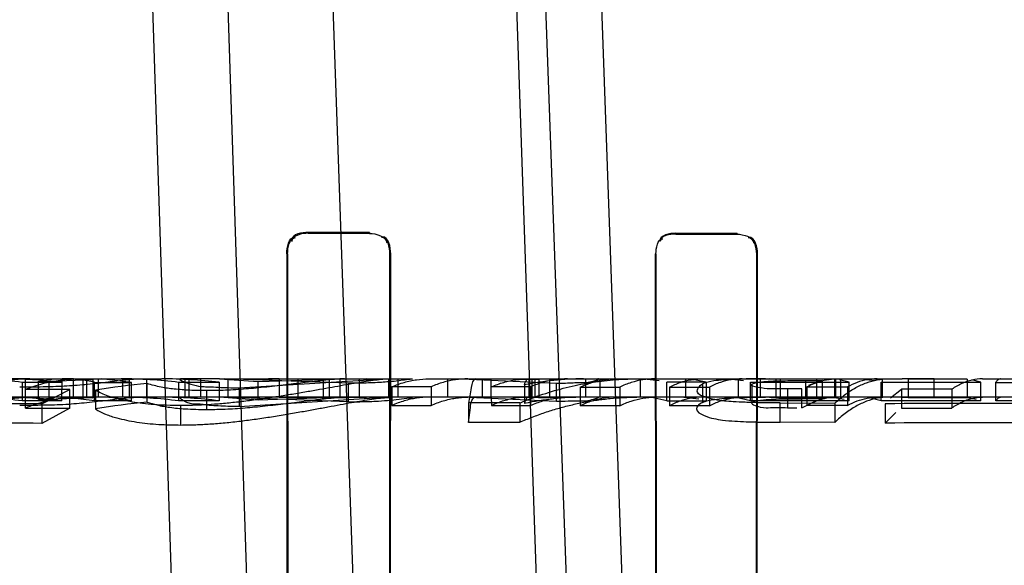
# Model space of a CAD drawing. Header units: millimetres. Extents: x 0 to 297, y 0 to 210.
# Tile 377 of 401: x 242.076 to 242.1564, y 158.8078 to 158.8523. Entities that reach past the tile are written whole.
import ezdxf

# ---------------------------------------------------------------- set-up
doc = ezdxf.new("R2010")
doc.units = ezdxf.units.MM
doc.header["$LTSCALE"] = 16.335
doc.layers.get('0').update_dxf_attribs({"linetype": 'CONTINUOUS'})
for name, color, linetype in [('AXES_REF', 7, 'CONTINUOUS'), ('INTFCLR_1', 7, 'CONTINUOUS'), ('INTFCLR_144815', 7, 'CONTINUOUS'), ('INTFCLR_72935', 7, 'CONTINUOUS')]:
    doc.layers.add(name, color=color, linetype=linetype)

msp = doc.modelspace()

# ---------------------------------------------------------------- linework, layer by layer
at = {"color": 7, "linetype": 'Continuous'}
for radius in [4.8479140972, 4.8475, 4.8164570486]:
    msp.add_circle((241.5069109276, 154.9564782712), radius, dxfattribs=at)
msp.add_arc((241.5069109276, 154.9564782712), 4.8, 278.2771290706, 261.7228709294, dxfattribs=at)
at = {"layer": 'AXES_REF', "color": 7, "linetype": 'Continuous'}
msp.add_arc((241.5069109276, 154.9564782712), 4.91, 113.0826656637, 66.9173343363, dxfattribs=at)
at = {"layer": 'AXES_REF', "color": 9, "linetype": 'Continuous'}
msp.add_arc((241.5069109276, 154.9564782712), 4.4222561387, 94.4118118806, 85.5881881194, dxfattribs=at)
at = {"layer": 'INTFCLR_1', "color": 9, "linetype": 'Continuous'}
for p, q in [((242.0995507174, 158.8348662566), (242.0995507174, 158.8349353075)), ((242.1045507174, 158.8349219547), (242.1045507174, 158.8348540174)), ((242.1295507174, 158.8348005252), (242.1295507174, 158.8348640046)), ((242.1345507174, 158.8348540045), (242.1345507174, 158.8347912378)), ((242.0977958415, 158.8331826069), (242.0978651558, 158.8331826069)), ((242.1062159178, 158.8331826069), (242.106283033, 158.8331826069)), ((242.1278681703, 158.8331826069), (242.127931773, 158.8331826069)), ((242.1361544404, 158.8331826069), (242.1362166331, 158.8331826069))]:
    msp.add_line(p, q, dxfattribs=at)
at = {"layer": 'INTFCLR_1', "color": 6, "linetype": 'Continuous'}
for p, q in [((242.1045507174, 158.8349219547), (242.0995507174, 158.8349353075)), ((242.1045507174, 158.8348540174), (242.0995507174, 158.8348662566)), ((242.1345507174, 158.8348540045), (242.1295507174, 158.8348640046)), ((242.1345507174, 158.8347912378), (242.1295507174, 158.8348005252)), ((242.0977958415, 158.8331826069), (242.0978617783, 158.7381826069)), ((242.0978651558, 158.8331826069), (242.0979258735, 158.7381826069)), ((242.1061568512, 158.7381826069), (242.1062159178, 158.8331826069)), ((242.1062191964, 158.7381826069), (242.106283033, 158.8331826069)), ((242.1278681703, 158.8331826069), (242.1279286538, 158.7381826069)), ((242.127931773, 158.8331826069), (242.1279881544, 158.7381826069)), ((242.1360991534, 158.7381826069), (242.1361544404, 158.8331826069)), ((242.1361574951, 158.7381826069), (242.1362166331, 158.8331826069))]:
    msp.add_line(p, q, dxfattribs=at)
for points in [[(242.0977958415, 158.8331826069), (242.0977950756, 158.8336919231), (242.0979514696, 158.8345596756), (242.0984607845, 158.8345582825)], [(242.0995507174, 158.8348662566), (242.0990508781, 158.834867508), (242.0982061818, 158.834700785), (242.0982068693, 158.8342009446)], [(242.1062159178, 158.8331826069), (242.106216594, 158.8336890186), (242.1060327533, 158.834535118), (242.1055263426, 158.8345363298)], [(242.106283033, 158.8331826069), (242.1062837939, 158.8337067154), (242.1060974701, 158.8345843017), (242.1055733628, 158.834585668)], [(242.1295507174, 158.8348640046), (242.1290603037, 158.8348650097), (242.1282261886, 158.8347125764), (242.1282268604, 158.8342221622)], [(242.1295507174, 158.8348005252), (242.1290805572, 158.8348014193), (242.1282798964, 158.834657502), (242.1282804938, 158.8341873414)], [(242.1362166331, 158.8331826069), (242.1362173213, 158.8336972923), (242.136018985, 158.8345515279), (242.1355043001, 158.8345525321)], [(242.1361544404, 158.8331826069), (242.1361550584, 158.8336792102), (242.1359619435, 158.8345025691), (242.1354653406, 158.8345034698)]]:
    msp.add_open_spline(points, degree=3, dxfattribs=at)
at = {"layer": 'INTFCLR_144815', "color": 9, "linetype": 'Continuous'}
for p, q in [((242.0895738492, 158.7714346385), (242.0777995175, 159.1257148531)), ((242.0958244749, 158.7664782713), (242.0842492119, 159.1257148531)), ((242.0920507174, 159.1257148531), (242.1045241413, 158.7685343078)), ((242.1196470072, 158.7650160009), (242.1070507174, 159.1257148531)), ((242.1090576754, 159.1257148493), (242.1231874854, 158.7356267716)), ((242.127656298, 158.7362653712), (242.1138537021, 159.1257148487)), ((242.0765118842, 158.8229782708), (242.0876005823, 158.8229782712)), ((242.0783777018, 158.8227957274), (242.0783777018, 158.82128885)), ((242.080403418, 158.8214780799), (242.080403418, 158.8229780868)), ((242.0923148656, 158.8229782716), (242.0891281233, 158.8229782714)), ((242.0927222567, 158.8229782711), (242.0963106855, 158.8229782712)), ((242.1025150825, 158.8229782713), (242.107995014, 158.8229782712)), ((242.1094022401, 158.8229782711), (242.1301966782, 158.8229782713)), ((242.1109033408, 158.8229782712), (242.1109033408, 158.8214782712)), ((242.1144798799, 158.8214782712), (242.1144798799, 158.8229782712)), ((242.1192325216, 158.8229782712), (242.1192325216, 158.8214782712)), ((242.1222191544, 158.8214782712), (242.1222191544, 158.8229782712)), ((242.1316853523, 158.8229782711), (242.1480172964, 158.8229782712)), ((242.1401575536, 158.8213345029), (242.1401575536, 158.8228397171)), ((242.1545720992, 158.822978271), (242.1693959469, 158.8229782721)), ((242.1386645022, 158.8221578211), (242.1386645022, 158.8206263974)), ((242.4404953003, 158.8214782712), (241.968878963, 158.8214782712)), ((242.1380539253, 158.8194375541), (242.1380539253, 158.8210150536))]:
    msp.add_line(p, q, dxfattribs=at)
at = {"layer": 'INTFCLR_144815', "color": 6, "linetype": 'Continuous'}
for p, q in [((242.0764694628, 158.8229782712), (242.0746538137, 158.8229782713)), ((242.0762112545, 158.8226965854), (242.0762112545, 158.8211859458)), ((242.0762112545, 158.8226965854), (242.079439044, 158.8226965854)), ((242.0764753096, 158.8205862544), (242.0764694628, 158.8229782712)), ((242.0775466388, 158.8227956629), (242.0783777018, 158.8227957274)), ((242.0775466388, 158.8212887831), (242.0775466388, 158.8227956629)), ((242.0794536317, 158.8229780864), (242.0781813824, 158.8228945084)), ((242.0783777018, 158.8227957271), (242.0819802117, 158.8229289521)), ((242.079439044, 158.8211892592), (242.0794536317, 158.8229780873)), ((242.080403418, 158.8229780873), (242.0794536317, 158.8229780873)), ((242.0819802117, 158.8229289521), (242.080403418, 158.8229780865)), ((242.0811788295, 158.8214782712), (242.0811788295, 158.8229782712)), ((242.0814607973, 158.8229782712), (242.0814607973, 158.8214782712)), ((242.0819802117, 158.8229289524), (242.0819802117, 158.8214271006)), ((242.0821026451, 158.8211853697), (242.0821026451, 158.8226960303)), ((242.0821026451, 158.8226940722), (242.0851226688, 158.8226940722)), ((242.0824141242, 158.8229782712), (242.0824141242, 158.8214782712)), ((242.0851226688, 158.8226921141), (242.0826598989, 158.8229782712)), ((242.0843806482, 158.8229782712), (242.0843806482, 158.8214782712)), ((242.0849223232, 158.8229289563), (242.0856574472, 158.8229782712)), ((242.0849223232, 158.8229289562), (242.0849223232, 158.8214271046)), ((242.0851226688, 158.821183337), (242.0851226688, 158.8226940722)), ((242.0863542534, 158.8229782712), (242.0863542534, 158.8214782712)), ((242.0863907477, 158.8210882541), (242.0863907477, 158.8226024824)), ((242.0889737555, 158.8226966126), (242.0889737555, 158.821185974)), ((242.0889737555, 158.8226966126), (242.0922720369, 158.8226966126)), ((242.0895104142, 158.8214782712), (242.0895104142, 158.8229782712)), ((242.0898256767, 158.8214782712), (242.0898256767, 158.8229782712)), ((242.0907458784, 158.8229782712), (242.0907458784, 158.8214782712)), ((242.0922720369, 158.8226995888), (242.0922720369, 158.8211890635)), ((242.0923148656, 158.8229782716), (242.0927222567, 158.8229782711)), ((242.0923148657, 158.8229782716), (242.0954538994, 158.8227555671)), ((242.102844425, 158.822621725), (242.0927222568, 158.8229782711)), ((242.0929903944, 158.8229782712), (242.0929903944, 158.8214782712)), ((242.0939067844, 158.8222520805), (242.1058395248, 158.8229782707)), ((242.0954538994, 158.8227555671), (242.1025938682, 158.8229782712)), ((242.0954539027, 158.8212471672), (242.0954539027, 158.822755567)), ((242.0963106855, 158.8229782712), (242.1025150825, 158.8229782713)), ((242.1012787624, 158.8229286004), (242.0971679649, 158.8229737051)), ((242.0971679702, 158.822973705), (242.0971679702, 158.8214735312)), ((242.0986929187, 158.8229782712), (242.0986929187, 158.8214782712)), ((242.100763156, 158.8229782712), (242.100763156, 158.8214782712)), ((242.1042950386, 158.8229782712), (242.1012787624, 158.8229286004)), ((242.1012787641, 158.8214267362), (242.1012787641, 158.8229286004)), ((242.1025150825, 158.8229782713), (242.1021417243, 158.822968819)), ((242.1021417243, 158.8229688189), (242.1021417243, 158.8214684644)), ((242.1028444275, 158.8211082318), (242.1028444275, 158.822621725)), ((242.1037311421, 158.8214782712), (242.1037311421, 158.8229782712)), ((242.1061247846, 158.8229658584), (242.1065637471, 158.8229782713)), ((242.1061247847, 158.8214653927), (242.1061247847, 158.8229658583)), ((242.1068587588, 158.8229782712), (242.1068587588, 158.8214782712)), ((242.1120848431, 158.8229782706), (242.1198224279, 158.8226327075)), ((242.1137505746, 158.8229782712), (242.1137505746, 158.8214782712)), ((242.11524223, 158.8229782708), (242.1183643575, 158.822931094)), ((242.1171993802, 158.8224895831), (242.1171993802, 158.8209710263)), ((242.1175762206, 158.8214782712), (242.1175762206, 158.8229782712)), ((242.1177908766, 158.8229782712), (242.1177908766, 158.8214782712)), ((242.1180436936, 158.8229782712), (242.1180436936, 158.8214782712)), ((242.1199557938, 158.8229782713), (242.1183643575, 158.822931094)), ((242.1183643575, 158.8229310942), (242.1183643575, 158.8214293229)), ((242.119822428, 158.8211196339), (242.119822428, 158.8226327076)), ((242.1233480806, 158.8229782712), (242.1233480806, 158.8214782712)), ((242.126644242, 158.8229782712), (242.126644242, 158.8214782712)), ((242.1269755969, 158.8229782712), (242.1282036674, 158.8228541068)), ((242.1320359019, 158.8226991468), (242.1288155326, 158.8226991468)), ((242.1288155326, 158.8211884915), (242.1288155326, 158.8226990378)), ((242.1301966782, 158.8229782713), (242.1316853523, 158.8229782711)), ((242.1303649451, 158.8214782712), (242.1303649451, 158.8229782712)), ((242.1320359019, 158.8226992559), (242.1308110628, 158.82294723)), ((242.1317239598, 158.8225669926), (242.1317239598, 158.8210514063)), ((242.1320359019, 158.8226992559), (242.1320359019, 158.8211887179)), ((242.1339115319, 158.8229782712), (242.1350649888, 158.8228532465)), ((242.1346580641, 158.8214782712), (242.1346580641, 158.8229782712)), ((242.135639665, 158.8211864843), (242.135639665, 158.8226971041)), ((242.135639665, 158.8226953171), (242.1436980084, 158.8226953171)), ((242.1357881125, 158.821052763), (242.1357881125, 158.8225682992)), ((242.1364368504, 158.8229782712), (242.1364368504, 158.8214782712)), ((242.1377173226, 158.8229515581), (242.1371840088, 158.8229782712)), ((242.142495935, 158.8229521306), (242.1377173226, 158.8229521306)), ((242.1377173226, 158.8229515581), (242.1377173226, 158.8214505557)), ((242.1380730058, 158.8229782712), (242.1380730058, 158.8214782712)), ((242.1401575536, 158.8228397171), (242.1414836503, 158.8228395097)), ((242.1414836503, 158.8228395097), (242.1403738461, 158.8224472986)), ((242.1410447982, 158.8229782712), (242.1410447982, 158.8214782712)), ((242.1414836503, 158.8228395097), (242.1414836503, 158.8213342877)), ((242.142495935, 158.8229521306), (242.142495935, 158.8214511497)), ((242.1425950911, 158.8229782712), (242.1425950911, 158.8214782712)), ((242.1436980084, 158.8226989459), (242.1428974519, 158.8228982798)), ((242.142986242, 158.8229782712), (242.142986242, 158.8214782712)), ((242.1436980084, 158.8211846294), (242.1436980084, 158.8226953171)), ((242.144713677, 158.8229782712), (242.1457709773, 158.822853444)), ((242.1462977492, 158.8211869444), (242.1462977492, 158.8226975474)), ((242.1462977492, 158.8226958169), (242.1544340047, 158.8226958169)), ((242.1464207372, 158.8214782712), (242.1464207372, 158.8229782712)), ((242.150637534, 158.8229782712), (242.1480172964, 158.8229782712)), ((242.1485089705, 158.8229513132), (242.1480172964, 158.8229782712)), ((242.1533358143, 158.8229519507), (242.1485089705, 158.8229519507)), ((242.1485089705, 158.8229513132), (242.1485089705, 158.8214503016)), ((242.150637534, 158.8214782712), (242.150637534, 158.8229782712)), ((242.1533358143, 158.8229519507), (242.1533358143, 158.821450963)), ((242.1544340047, 158.8226994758), (242.1537026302, 158.8228982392)), ((242.1544340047, 158.8211851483), (242.1544340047, 158.8226958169)), ((242.1556668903, 158.8211879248), (242.1556668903, 158.8226984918)), ((242.1556668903, 158.8226941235), (242.1591395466, 158.8226941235)), ((242.0800910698, 158.8221191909), (242.0764753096, 158.8221191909)), ((242.0778109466, 158.8209273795), (242.0800910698, 158.8221126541)), ((242.0800910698, 158.8205794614), (242.0800910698, 158.8221126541)), ((242.0821882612, 158.8220609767), (242.0821882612, 158.8205257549)), ((242.0912515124, 158.8220160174), (242.0912515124, 158.8204790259)), ((242.0939067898, 158.8222520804), (242.0939067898, 158.8207243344)), ((242.1095751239, 158.8223337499), (242.1063844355, 158.8223337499)), ((242.1063844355, 158.8223300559), (242.1063844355, 158.8208053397)), ((242.1095751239, 158.8223337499), (242.1095751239, 158.8208091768)), ((242.1177002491, 158.8223337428), (242.1145095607, 158.8223337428)), ((242.1177002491, 158.8223337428), (242.1177002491, 158.8208091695)), ((242.1217477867, 158.8223053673), (242.1217477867, 158.8207796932)), ((242.1217477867, 158.8223052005), (242.124968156, 158.8223052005)), ((242.124968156, 158.8223052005), (242.124968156, 158.8207795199)), ((242.1290282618, 158.8223118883), (242.1323079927, 158.8223118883)), ((242.1290282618, 158.8223104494), (242.1290282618, 158.8207849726)), ((242.1323079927, 158.8223118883), (242.1323079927, 158.8207864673)), ((242.1398236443, 158.8221566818), (242.1386645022, 158.8221578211)), ((242.1398236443, 158.8206252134), (242.1398236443, 158.8221566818)), ((242.1402428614, 158.8223170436), (242.1435522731, 158.8223170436)), ((242.1402428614, 158.8223153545), (242.1402428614, 158.8207900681)), ((242.1435522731, 158.8223170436), (242.1435522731, 158.8207918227)), ((242.1479661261, 158.8221230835), (242.1470745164, 158.8213935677)), ((242.1520827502, 158.822129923), (242.1479661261, 158.822129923)), ((242.1479661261, 158.8221230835), (242.1479661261, 158.8205902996)), ((242.1520827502, 158.822129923), (242.1520827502, 158.8205974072)), ((242.079439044, 158.8211859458), (242.0762112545, 158.8211859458)), ((242.0775466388, 158.8212887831), (242.078817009, 158.8214544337)), ((242.0783777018, 158.82128885), (242.0775466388, 158.8212887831)), ((242.0778109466, 158.8209273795), (242.0778109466, 158.8193462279)), ((242.0819802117, 158.8214270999), (242.0783777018, 158.8212888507)), ((242.0794536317, 158.8214780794), (242.080403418, 158.8214780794)), ((242.0821026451, 158.8211853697), (242.0796567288, 158.8214782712)), ((242.080403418, 158.8214780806), (242.0819802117, 158.8214270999)), ((242.0851226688, 158.821183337), (242.0821026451, 158.821183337)), ((242.0849223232, 158.8214271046), (242.0856574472, 158.8214782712)), ((242.0922720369, 158.821185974), (242.0889737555, 158.821185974)), ((242.0954539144, 158.8212471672), (242.0923148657, 158.8214782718)), ((242.1028444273, 158.8211082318), (242.0927222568, 158.8214782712)), ((242.09390679, 158.8207243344), (242.1058395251, 158.8214782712)), ((242.1025938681, 158.8214782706), (242.0954539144, 158.8212471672)), ((242.0971679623, 158.8214735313), (242.1012787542, 158.8214267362)), ((242.1012787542, 158.8214267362), (242.1042950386, 158.8214782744)), ((242.1021417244, 158.8214684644), (242.1025150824, 158.8214782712)), ((242.1065637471, 158.8214782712), (242.1061247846, 158.8214653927)), ((242.1198224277, 158.8211196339), (242.1120848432, 158.8214782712)), ((242.1126200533, 158.8210088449), (242.1126200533, 158.8194310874)), ((242.1168082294, 158.8210088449), (242.1126200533, 158.8210088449)), ((242.1144798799, 158.8214782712), (242.1145095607, 158.8208130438)), ((242.1183643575, 158.8214293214), (242.11524223, 158.8214782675)), ((242.1168082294, 158.8210071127), (242.1168082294, 158.8194292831)), ((242.1183643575, 158.8214293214), (242.1199557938, 158.8214782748)), ((242.1288155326, 158.8211884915), (242.1275905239, 158.8214460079)), ((242.1288155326, 158.8211886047), (242.1320359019, 158.8211886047)), ((242.1301966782, 158.8214782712), (242.1314245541, 158.8213494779)), ((242.135639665, 158.8211864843), (242.1344891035, 158.8214457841)), ((242.1436980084, 158.8211846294), (242.135639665, 158.8211846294)), ((242.1371840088, 158.8214782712), (242.1377173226, 158.8214505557)), ((242.1377173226, 158.8214511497), (242.142495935, 158.8214511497)), ((242.1380539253, 158.8210150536), (242.1425283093, 158.8209980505)), ((242.1398236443, 158.8206252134), (242.1409270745, 158.8211634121)), ((242.1414836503, 158.8213342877), (242.1401575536, 158.8213345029)), ((242.142495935, 158.8214517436), (242.1432981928, 158.821307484)), ((242.1425283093, 158.8209980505), (242.1425283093, 158.8194198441)), ((242.1462977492, 158.8211869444), (242.1452430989, 158.8214458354)), ((242.1544340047, 158.8211851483), (242.1462977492, 158.8211851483)), ((242.1466352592, 158.8209467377), (242.1466352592, 158.8193663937)), ((242.1480172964, 158.8214782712), (242.1485089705, 158.8214503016)), ((242.1485089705, 158.821450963), (242.1533358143, 158.821450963)), ((242.1533358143, 158.8214516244), (242.1540687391, 158.821307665)), ((242.1591395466, 158.8211833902), (242.1556668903, 158.8211833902)), ((242.0764753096, 158.8205862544), (242.0800910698, 158.8205862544)), ((242.0800910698, 158.8205794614), (242.0778109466, 158.8193462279)), ((242.0891478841, 158.8192110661), (242.0891478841, 158.8207976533)), ((242.1063844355, 158.8208091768), (242.1095751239, 158.8208091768)), ((242.1145095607, 158.8208091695), (242.1177002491, 158.8208091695)), ((242.124968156, 158.8207795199), (242.1217477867, 158.8207795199)), ((242.1323079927, 158.8207864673), (242.1290282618, 158.8207864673)), ((242.1386645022, 158.8206263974), (242.1394372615, 158.8206258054)), ((242.1435522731, 158.8207918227), (242.1402428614, 158.8207918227)), ((242.1466352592, 158.8193663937), (242.147517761, 158.8202392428)), ((242.1479661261, 158.8205974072), (242.1520827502, 158.8205974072)), ((242.1126200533, 158.8194310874), (242.1168082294, 158.8194310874)), ((242.1425283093, 158.8194198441), (242.1380539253, 158.8194375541))]:
    msp.add_line(p, q, dxfattribs=at)
for points in [[(242.1171993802, 158.8224895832), (242.1172302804, 158.8225875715), (242.1172617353, 158.8226758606), (242.1172937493, 158.822753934), (242.1173264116, 158.8228214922), (242.1173596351, 158.8228776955), (242.1173931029, 158.8229216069), (242.1174266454, 158.8229530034), (242.1174602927, 158.8229719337), (242.1174939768, 158.8229782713)], [(242.1560636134, 158.8229782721), (242.1560241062, 158.8229755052), (242.1559835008, 158.8229669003), (242.1559418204, 158.8229519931), (242.1558992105, 158.8229303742), (242.1558555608, 158.8229015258), (242.1558105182, 158.8228646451), (242.1557639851, 158.8228189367), (242.1557161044, 158.8227637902), (242.1556668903, 158.8226984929)], [(242.1174939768, 158.8214782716), (242.1174614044, 158.8214721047), (242.1174285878, 158.8214535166), (242.1173956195, 158.8214223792), (242.117362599, 158.8213784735), (242.1173296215, 158.8213217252), (242.1172967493, 158.8212524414), (242.1172640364, 158.8211708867), (242.1172315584, 158.8210770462), (242.1171993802, 158.8209710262)], [(242.1556668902, 158.8211879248), (242.1557106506, 158.8212485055), (242.1557544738, 158.8213021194), (242.155798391, 158.8213487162), (242.1558425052, 158.8213882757), (242.155886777, 158.8214207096), (242.1559310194, 158.8214459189), (242.1559751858, 158.8214638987), (242.1560193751, 158.8214746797), (242.1560636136, 158.8214782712)]]:
    msp.add_lwpolyline(points, dxfattribs=at)
for centre, radius, start, end in [((242.0713969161, 158.7821591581), 0.0408191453, 83.22658838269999, 89.9913677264), ((242.0746507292, 158.781678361), 0.0412999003, 83.3421536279, 89.99572075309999), ((242.0796427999, 158.8121229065), 0.0108555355, 76.9030733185, 89.9264820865), ((242.0936137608, 158.7499636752), 0.07299699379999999, 95.67867508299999, 99.0049683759), ((242.0842750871, 158.7840576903), 0.0389206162, 83.0660865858, 89.990455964), ((242.0875973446, 158.783635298), 0.0393429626, 83.1760563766, 89.995284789), ((242.0962889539, 158.7384202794), 0.0845579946, 89.40437888, 89.9852748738), ((242.122016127, 158.7989993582), 0.0239790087, 90.0197474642, 101.5880537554), ((242.0719577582, 157.9584008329), 0.8625464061, 89.61119127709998, 90.3599422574), ((242.0714016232, 158.7822109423), 0.03926732, 82.9645043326, 89.9978948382), ((242.0746489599, 158.7816420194), 0.0398362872, 83.09379987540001, 89.99301875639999), ((242.0936454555, 158.750902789), 0.0705594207, 95.90140988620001, 99.3448726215), ((242.0826456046, 158.811004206), 0.0104742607, 76.3204344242, 89.9218068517), ((242.0842799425, 158.7840409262), 0.0374373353, 82.7974301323, 89.997508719), ((242.0875953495, 158.7835248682), 0.0379534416, 82.921925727, 89.9921003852), ((242.0962890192, 158.7399767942), 0.0815014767, 89.38208840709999, 89.98476855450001), ((242.1220112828, 158.7984044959), 0.0230737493, 90.00849316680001, 102.0370124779), ((242.1531690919, 157.7506229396), 1.0703437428, 89.68151454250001, 90.3497599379), ((242.071957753, 157.9913006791), 0.8280662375, 89.5950008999, 90.37492988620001), ((242.1531689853, 157.7923454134), 1.0270417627, 89.6680805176, 90.36450071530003)]:
    msp.add_arc(centre, radius, start, end, dxfattribs=at)
for points, knots in [([(242.0768238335, 158.8229782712), (242.0763434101, 158.8229782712), (242.0753752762, 158.8229138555), (242.0739345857, 158.8226253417), (242.0729978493, 158.8223108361), (242.0725351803, 158.8221247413)], [0, 0, 0, 0, 0.3277998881, 0.6597350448, 1, 1, 1, 1]), ([(242.0727939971, 158.8223231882), (242.073197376, 158.8224664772), (242.074012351, 158.8227081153), (242.0752593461, 158.8229289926), (242.0760959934, 158.8229782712), (242.0765118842, 158.8229782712)], [0, 0, 0, 0, 0.3386969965, 0.6709415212, 1, 1, 1, 1]), ([(242.0759995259, 158.8223286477), (242.0763898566, 158.8223294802), (242.0771069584, 158.8223322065), (242.0780877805, 158.8223459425), (242.078983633, 158.8223694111), (242.0798301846, 158.822404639), (242.0806954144, 158.8224668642), (242.0815426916, 158.8225444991), (242.0823834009, 158.8226356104), (242.0831789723, 158.8227282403), (242.0840193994, 158.8228290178), (242.0845892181, 158.8228978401), (242.0849223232, 158.8229289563)], [0, 0, 0, 0, 0.1308191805, 0.2403355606, 0.3287446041, 0.4311631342, 0.5242684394, 0.6194415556, 0.7163032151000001, 0.8076735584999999, 0.8878741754, 1, 1, 1, 1]), ([(242.0764753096, 158.8221235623), (242.0769378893, 158.8223097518), (242.0778749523, 158.8226246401), (242.0793166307, 158.8229136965), (242.0802858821, 158.8229782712), (242.0807669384, 158.8229782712)], [0, 0, 0, 0, 0.3399854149, 0.6720067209, 1, 1, 1, 1]), ([(242.0912515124, 158.8220160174), (242.0907975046, 158.8220192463), (242.0899141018, 158.8220298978), (242.0886747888, 158.8221229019), (242.0874999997, 158.822285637), (242.0867683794, 158.8224822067), (242.0863907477, 158.8226024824)], [0, 0, 0, 0, 0.2771062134, 0.5389916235, 0.7581080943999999, 1, 1, 1, 1]), ([(242.0891281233, 158.8229782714), (242.0887386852, 158.8229782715), (242.0905650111, 158.8222652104), (242.0912205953, 158.8223755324), (242.0922318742, 158.822279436), (242.0930355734, 158.8222590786), (242.0936094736, 158.822252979), (242.0939067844, 158.8222520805)], [0, 0, 0, 0, 0.2383892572, 0.4977953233, 0.6511641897, 0.8180043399, 1, 1, 1, 1]), ([(242.1061247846, 158.8229658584), (242.1057000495, 158.8229442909), (242.1050201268, 158.8228682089), (242.1040773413, 158.822729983), (242.103270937, 158.8225979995), (242.1024062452, 158.8224471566), (242.1014696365, 158.8222797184), (242.100463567, 158.8220970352), (242.0993787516, 158.8219048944), (242.0982341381, 158.8217101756), (242.0970440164, 158.8215180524), (242.095832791, 158.8213391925), (242.0946139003, 158.8211755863), (242.0933952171, 158.8210332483), (242.0922180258, 158.8209231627), (242.0911206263, 158.8208490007), (242.0901069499, 158.8208073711), (242.0894644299, 158.8208006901), (242.0891478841, 158.8207976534)], [0, 0, 0, 0, 0.074458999, 0.1196077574, 0.1668535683, 0.2175113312, 0.273286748, 0.3334350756, 0.3965357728, 0.466172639, 0.5367129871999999, 0.6075969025, 0.6805287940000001, 0.7520243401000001, 0.8224016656, 0.8875098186, 0.9445761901, 1, 1, 1, 1]), ([(242.1021417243, 158.822968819), (242.1018265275, 158.8229549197), (242.1012195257, 158.8229017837), (242.100274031, 158.822797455), (242.0993950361, 158.8226913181), (242.0985299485, 158.822585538), (242.0977045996, 158.8224865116), (242.0968298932, 158.8223840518), (242.0959478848, 158.8222875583), (242.0950900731, 158.8222026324), (242.0942524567, 158.8221322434), (242.0934235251, 158.8220774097), (242.0924231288, 158.8220293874), (242.0916990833, 158.8220195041), (242.0912515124, 158.8220160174)], [0, 0, 0, 0, 0.08653352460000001, 0.1670130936, 0.2609199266, 0.3293577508, 0.4060512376, 0.4889124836, 0.5709041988, 0.6494011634, 0.7253302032, 0.8014370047, 0.8772403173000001, 1, 1, 1, 1]), ([(242.1079950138, 158.8229782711), (242.108241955, 158.8229782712), (242.1069432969, 158.8228193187), (242.1063911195, 158.8227526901), (242.1050708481, 158.8226589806), (242.1039401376, 158.8226267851), (242.1031454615, 158.8226228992), (242.102844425, 158.822621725)], [0, 0, 0, 0, 0.1433018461, 0.3154569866, 0.5433003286, 0.8253049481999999, 1, 1, 1, 1]), ([(242.1063844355, 158.8223300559), (242.1067113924, 158.8224716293), (242.107369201, 158.8227097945), (242.1083840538, 158.8229292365), (242.1090641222, 158.8229782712), (242.1094022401, 158.8229782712)], [0, 0, 0, 0, 0.3441245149, 0.6734287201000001, 1, 1, 1, 1]), ([(242.1125749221, 158.8229782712), (242.1122393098, 158.8229782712), (242.111561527, 158.8229297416), (242.1105528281, 158.8227125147), (242.1098984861, 158.8224766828), (242.1095751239, 158.8223374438)], [0, 0, 0, 0, 0.3261958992, 0.6578118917, 1, 1, 1, 1]), ([(242.1132261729, 158.8229782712), (242.1129573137, 158.8229782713), (242.112833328, 158.8219566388), (242.1126830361, 158.8214275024), (242.1126200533, 158.8210066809)], [0, 0, 0, 0, 0.3872000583, 1, 1, 1, 1]), ([(242.1145095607, 158.8223374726), (242.1148327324, 158.8224766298), (242.1154868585, 158.8227124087), (242.116495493, 158.8229297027), (242.1171734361, 158.8229782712), (242.1175092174, 158.8229782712)], [0, 0, 0, 0, 0.3420027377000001, 0.6736244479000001, 1, 1, 1, 1]), ([(242.1168082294, 158.8210071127), (242.1174262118, 158.8212685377), (242.118677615, 158.8217422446), (242.120590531, 158.822296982), (242.1225080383, 158.8226893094), (242.1244380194, 158.8229254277), (242.125727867, 158.8229782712), (242.1263807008, 158.8229782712)], [0, 0, 0, 0, 0.2046429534, 0.4075900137, 0.6068156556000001, 0.8008983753, 1, 1, 1, 1]), ([(242.1207181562, 158.8229782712), (242.120383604, 158.8229782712), (242.119703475, 158.8229297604), (242.118688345, 158.8227109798), (242.1180271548, 158.822471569), (242.1177002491, 158.8223300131)], [0, 0, 0, 0, 0.3231157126, 0.6559400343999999, 1, 1, 1, 1]), ([(242.1198224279, 158.8226327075), (242.120067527, 158.8226333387), (242.1206833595, 158.8226269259), (242.1217005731, 158.8227037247), (242.1222724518, 158.8226240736), (242.1234318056, 158.8229782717), (242.1231931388, 158.8229782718)], [0, 0, 0, 0, 0.2151842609, 0.5579873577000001, 0.7904635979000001, 1, 1, 1, 1]), ([(242.1217477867, 158.8223053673), (242.1220532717, 158.8224507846), (242.1226722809, 158.8226979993), (242.1236319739, 158.8229269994), (242.124278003, 158.8229782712), (242.1245972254, 158.8229782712)], [0, 0, 0, 0, 0.3441007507, 0.6753328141, 1, 1, 1, 1]), ([(242.1278183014, 158.8229782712), (242.1274991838, 158.8229782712), (242.1268531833, 158.8229270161), (242.1258932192, 158.8226980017), (242.1252738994, 158.8224505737), (242.124968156, 158.8223050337)], [0, 0, 0, 0, 0.3244747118, 0.6556993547, 1, 1, 1, 1]), ([(242.1290282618, 158.8223104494), (242.1293122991, 158.8224541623), (242.1298879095, 158.8226993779), (242.1307838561, 158.8229271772), (242.1313875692, 158.8229782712), (242.1316853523, 158.8229782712)], [0, 0, 0, 0, 0.3456816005, 0.6766253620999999, 1, 1, 1, 1]), ([(242.1380539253, 158.8210150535), (242.1377747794, 158.8210160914), (242.1372441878, 158.8210177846), (242.1362924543, 158.8210291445), (242.1352998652, 158.8210544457), (242.1343167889, 158.8211010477), (242.1334981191, 158.8211651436), (242.1327047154, 158.821269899), (242.1320199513, 158.8214781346), (242.131036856, 158.8217874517), (242.1314815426, 158.8224619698), (242.1317239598, 158.8225669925)], [0, 0, 0, 0, 0.1089571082, 0.2071095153, 0.3714579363, 0.4967367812, 0.5904717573, 0.6939326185, 0.8009841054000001, 0.89688155, 1, 1, 1, 1]), ([(242.1368761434, 158.8229782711), (242.1364460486, 158.8229782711), (242.1356249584, 158.8229756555), (242.1344787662, 158.8229540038), (242.1334988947, 158.8229051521), (242.1325958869, 158.8228121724), (242.1320202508, 158.8226854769), (242.1317239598, 158.8225669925)], [0, 0, 0, 0, 0.2486700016, 0.4747049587, 0.6628577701, 0.815502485, 1, 1, 1, 1]), ([(242.1349585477, 158.8229782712), (242.1346616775, 158.8229782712), (242.1340596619, 158.8229274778), (242.1331660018, 158.8227006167), (242.1325913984, 158.8224567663), (242.1323079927, 158.8223133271)], [0, 0, 0, 0, 0.3232225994, 0.6541665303, 1, 1, 1, 1]), ([(242.1386645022, 158.822157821), (242.1384068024, 158.8221586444), (242.137804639, 158.8221720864), (242.1371164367, 158.8221165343), (242.1353992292, 158.8223918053), (242.1357881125, 158.8225682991)], [0, 0, 0, 0, 0.2631540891, 0.5639033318, 1, 1, 1, 1]), ([(242.1357881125, 158.8225682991), (242.1360272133, 158.8226550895), (242.1365310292, 158.8227491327), (242.1373650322, 158.822804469), (242.1382276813, 158.8228270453), (242.1391838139, 158.822838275), (242.1398108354, 158.8228397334), (242.1401575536, 158.822839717)], [0, 0, 0, 0, 0.1737989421, 0.3465986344, 0.5716010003, 0.7630996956, 1, 1, 1, 1]), ([(242.1402428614, 158.8223153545), (242.1405011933, 158.8224575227), (242.1410253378, 158.8227001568), (242.1418455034, 158.8229272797), (242.1423991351, 158.8229782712), (242.1426714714, 158.8229782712)], [0, 0, 0, 0, 0.348037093, 0.6785574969, 1, 1, 1, 1]), ([(242.1425283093, 158.8209980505), (242.1428033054, 158.821254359), (242.1433508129, 158.8217140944), (242.144219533, 158.8222752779), (242.1450944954, 158.822677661), (242.1459847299, 158.8229230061), (242.1465869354, 158.8229782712), (242.1468839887, 158.8229782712)], [0, 0, 0, 0, 0.2303132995, 0.4368336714, 0.6318746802, 0.8180063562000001, 1, 1, 1, 1]), ([(242.1459749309, 158.8229782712), (242.1457028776, 158.8229782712), (242.1451509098, 158.8229278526), (242.1443327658, 158.8227018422), (242.1438102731, 158.8224603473), (242.1435522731, 158.8223187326)], [0, 0, 0, 0, 0.3219598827, 0.6516998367, 1, 1, 1, 1]), ([(242.1545720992, 158.8229782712), (242.1542921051, 158.8229782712), (242.1537177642, 158.8229121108), (242.1528729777, 158.8226195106), (242.152343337, 158.8223129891), (242.1520827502, 158.8221345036)], [0, 0, 0, 0, 0.3152153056, 0.6444160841, 1, 1, 1, 1]), ([(242.0891478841, 158.8207976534), (242.0887564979, 158.8207997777), (242.0880296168, 158.8208075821), (242.0869877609, 158.8208659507), (242.0860638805, 158.8209575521), (242.0852169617, 158.8210770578), (242.0842783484, 158.8212595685), (242.0832454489, 158.82151715), (242.0825114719, 158.8218562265), (242.0821882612, 158.8220609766)], [0, 0, 0, 0, 0.1643222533, 0.3051264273, 0.4379434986, 0.5540116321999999, 0.6640538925, 0.8393662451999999, 1, 1, 1, 1]), ([(242.0725351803, 158.8205920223), (242.0729955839, 158.8207844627), (242.0739304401, 158.821110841), (242.0753718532, 158.8214111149), (242.0763425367, 158.8214782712), (242.0768238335, 158.8214782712)], [0, 0, 0, 0, 0.3398366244, 0.672222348, 1, 1, 1, 1]), ([(242.0765118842, 158.8214782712), (242.0760951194, 158.8214782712), (242.0752580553, 158.8214273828), (242.0740104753, 158.8211978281), (242.0731970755, 158.8209469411), (242.0727939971, 158.8207982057)], [0, 0, 0, 0, 0.3292536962, 0.6605709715, 1, 1, 1, 1]), ([(242.0849223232, 158.8214271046), (242.0846515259, 158.8214008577), (242.0841430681, 158.8213386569), (242.0833545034, 158.8212406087), (242.0825465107, 158.8211418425), (242.0816960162, 158.8210444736), (242.080843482, 158.820960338), (242.0799670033, 158.8208911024), (242.07909658, 158.820849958), (242.0781709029, 158.8208235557), (242.0771516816, 158.8208077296), (242.076406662, 158.8208047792), (242.0759995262, 158.8208038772)], [0, 0, 0, 0, 0.0911603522, 0.1716091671, 0.2662666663, 0.3639034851, 0.4584361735, 0.5532980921, 0.6584622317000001, 0.750369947, 0.8635820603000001, 1, 1, 1, 1]), ([(242.0807669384, 158.8214782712), (242.080284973, 158.8214782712), (242.0793147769, 158.8214110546), (242.0778723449, 158.821110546), (242.0769371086, 158.8207839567), (242.0764753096, 158.8205907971)], [0, 0, 0, 0, 0.32799367, 0.6593461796, 1, 1, 1, 1]), ([(242.0863907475, 158.8210882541), (242.0866611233, 158.8209988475), (242.0872760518, 158.8208115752), (242.0883206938, 158.8206323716), (242.0896702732, 158.8205010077), (242.0906692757, 158.82048333), (242.0912515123, 158.8204790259)], [0, 0, 0, 0, 0.1736507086, 0.3913003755, 0.6449524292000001, 1, 1, 1, 1]), ([(242.09390679, 158.8207243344), (242.0936022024, 158.8207252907), (242.0930368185, 158.8207282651), (242.092218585, 158.820763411), (242.0914004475, 158.8208000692), (242.0904705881, 158.8209688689), (242.0898884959, 158.8208351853), (242.0889031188, 158.8214782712), (242.0891281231, 158.8214782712)], [0, 0, 0, 0, 0.1846233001, 0.3433593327, 0.4935628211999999, 0.6914370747, 0.8636161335, 1, 1, 1, 1]), ([(242.0891478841, 158.8192110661), (242.0895553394, 158.8192151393), (242.0903496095, 158.8192258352), (242.0915542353, 158.8192910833), (242.0927796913, 158.8193914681), (242.0940332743, 158.8195312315), (242.0952982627, 158.8196974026), (242.0965535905, 158.8198835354), (242.0977967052, 158.8200857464), (242.09898521, 158.8202930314), (242.1001006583, 158.8204955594), (242.1011473, 158.8206923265), (242.1021364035, 158.820877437), (242.1030641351, 158.8210465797), (242.1039276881, 158.8211964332), (242.104936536, 158.8213534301), (242.1056657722, 158.82144121), (242.1061247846, 158.8214653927)], [0, 0, 0, 0, 0.0712890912, 0.1389473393, 0.2110167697, 0.286378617, 0.359598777, 0.4342222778, 0.5083938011, 0.5799379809, 0.6452907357, 0.7067340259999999, 0.7662588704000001, 0.8213406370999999, 0.8717215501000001, 0.9195830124, 1, 1, 1, 1]), ([(242.0912515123, 158.8204790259), (242.0916963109, 158.8204826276), (242.0924047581, 158.8204925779), (242.0933867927, 158.8205408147), (242.0941900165, 158.8205950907), (242.0950075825, 158.8206652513), (242.0958259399, 158.8207481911), (242.0966664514, 158.8208423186), (242.0975308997, 158.8209464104), (242.0983796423, 158.8210517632), (242.0991827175, 158.8211534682), (242.1000963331, 158.8212687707), (242.10107567, 158.8213852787), (242.1018152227, 158.8214535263), (242.1021417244, 158.8214684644)], [0, 0, 0, 0, 0.1219580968, 0.1942174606, 0.2695515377, 0.3426761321, 0.4191888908, 0.4950705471, 0.5745635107, 0.6579125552, 0.7295625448, 0.7965094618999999, 0.9103867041, 1, 1, 1, 1]), ([(242.1028444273, 158.8211082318), (242.1031494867, 158.8211094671), (242.1037161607, 158.8211117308), (242.1045325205, 158.821132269), (242.1053353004, 158.8211674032), (242.1062262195, 158.8212316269), (242.1068408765, 158.8212980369), (242.1083408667, 158.8214782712), (242.1079950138, 158.8214782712)], [0, 0, 0, 0, 0.1769798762, 0.3295205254, 0.4706918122, 0.6540575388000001, 0.7993555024, 1, 1, 1, 1]), ([(242.1094022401, 158.8214782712), (242.1090636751, 158.8214782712), (242.1083809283, 158.8214274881), (242.1073654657, 158.8211989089), (242.1067090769, 158.8209513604), (242.1063844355, 158.8208053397)], [0, 0, 0, 0, 0.326290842, 0.6569359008, 1, 1, 1, 1]), ([(242.1095751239, 158.820813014), (242.1098983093, 158.8209575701), (242.1105513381, 158.8212024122), (242.1115606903, 158.8214281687), (242.1122388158, 158.8214782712), (242.1125749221, 158.8214782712)], [0, 0, 0, 0, 0.3433660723, 0.6740281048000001, 1, 1, 1, 1]), ([(242.1126200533, 158.8194288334), (242.1126585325, 158.8196966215), (242.1128168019, 158.820289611), (242.1127808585, 158.8214782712), (242.1132261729, 158.8214782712)], [0, 0, 0, 0, 0.3779247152, 1, 1, 1, 1]), ([(242.1175092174, 158.8214782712), (242.1171727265, 158.8214782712), (242.1164942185, 158.8214280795), (242.1154849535, 158.8212021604), (242.1148323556, 158.8209574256), (242.1145095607, 158.8208130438)], [0, 0, 0, 0, 0.3263602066, 0.6570324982, 1, 1, 1, 1]), ([(242.1168082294, 158.8194292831), (242.1171459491, 158.8195780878), (242.1178264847, 158.81986059), (242.1188631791, 158.820237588), (242.1199121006, 158.8205662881), (242.1209718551, 158.8208458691), (242.1220410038, 158.8210756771), (242.1231180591, 158.8212551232), (242.1242015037, 158.8213837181), (242.1252897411, 158.8214610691), (242.1260170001, 158.8214782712), (242.1263807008, 158.8214782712)], [0, 0, 0, 0, 0.1122914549, 0.2241151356, 0.335539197, 0.4466367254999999, 0.5574842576, 0.6681617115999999, 0.7787511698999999, 0.8893359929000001, 1, 1, 1, 1]), ([(242.1177002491, 158.8208052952), (242.1180252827, 158.8209514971), (242.1186821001, 158.8211991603), (242.1196976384, 158.8214275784), (242.120379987, 158.8214782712), (242.1207181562, 158.8214782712)], [0, 0, 0, 0, 0.3434680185, 0.674102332, 1, 1, 1, 1]), ([(242.123193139, 158.8214782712), (242.1234325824, 158.8214782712), (242.1222045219, 158.8210914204), (242.1214841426, 158.8212058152), (242.1204194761, 158.8211212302), (242.1198224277, 158.8211196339)], [0, 0, 0, 0, 0.2100118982, 0.47633681, 1, 1, 1, 1]), ([(242.1245972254, 158.8214782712), (242.1242772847, 158.8214782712), (242.1236305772, 158.82142528), (242.1226701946, 158.8211871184), (242.1220528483, 158.8209305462), (242.1217477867, 158.8207796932)], [0, 0, 0, 0, 0.3245536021, 0.6547712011, 1, 1, 1, 1]), ([(242.124968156, 158.8207793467), (242.1252736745, 158.8209304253), (242.1258915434, 158.8211872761), (242.1268522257, 158.8214253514), (242.1274986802, 158.8214782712), (242.1278183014, 158.8214782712)], [0, 0, 0, 0, 0.345653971, 0.6758567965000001, 1, 1, 1, 1]), ([(242.1316853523, 158.8214782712), (242.1313868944, 158.8214782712), (242.130782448, 158.8214254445), (242.1298858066, 158.8211884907), (242.1293118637, 158.8209340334), (242.1290282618, 158.8207849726)], [0, 0, 0, 0, 0.3231668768, 0.6530862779, 1, 1, 1, 1]), ([(242.1317239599, 158.8210514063), (242.1315028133, 158.8209519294), (242.1309198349, 158.8204521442), (242.1319096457, 158.8199223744), (242.1326001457, 158.8197354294), (242.1334577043, 158.8195916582), (242.1343389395, 158.8195257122), (242.135390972, 158.8194754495), (242.1363536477, 158.8194512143), (242.1372726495, 158.8194402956), (242.1377845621, 158.8194385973), (242.1380539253, 158.8194375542)], [0, 0, 0, 0, 0.0932124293, 0.2003813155, 0.3046313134, 0.3991308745, 0.5260928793, 0.6467573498, 0.8032147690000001, 0.8964569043, 1, 1, 1, 1]), ([(242.1317239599, 158.8210514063), (242.1320326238, 158.8211795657), (242.1326336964, 158.8213127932), (242.13356977, 158.8214079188), (242.1345561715, 158.8214552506), (242.135678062, 158.8214757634), (242.1364666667, 158.8214782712), (242.1368761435, 158.8214782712)], [0, 0, 0, 0, 0.1931369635, 0.3515081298, 0.5443070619, 0.7633689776, 1, 1, 1, 1]), ([(242.1323079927, 158.820787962), (242.1325911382, 158.8209368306), (242.1331642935, 158.821189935), (242.1340586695, 158.8214258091), (242.1346612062, 158.8214782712), (242.1349585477, 158.8214782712)], [0, 0, 0, 0, 0.3472846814, 0.6772005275, 1, 1, 1, 1]), ([(242.1357881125, 158.8210527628), (242.1355597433, 158.8209451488), (242.1366598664, 158.8205538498), (242.1373608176, 158.820685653), (242.1382001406, 158.8206279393), (242.1386645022, 158.8206263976)], [0, 0, 0, 0, 0.2543719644, 0.5321088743, 1, 1, 1, 1]), ([(242.1401575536, 158.8213345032), (242.1398841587, 158.8213345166), (242.139293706, 158.8213336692), (242.1384188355, 158.8213243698), (242.1375412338, 158.821304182), (242.1366711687, 158.82125562), (242.1360812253, 158.8211632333), (242.1357881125, 158.8210527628)], [0, 0, 0, 0, 0.186770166, 0.4033405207, 0.5978185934, 0.7860100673, 1, 1, 1, 1]), ([(242.1426714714, 158.8214782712), (242.1423985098, 158.8214782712), (242.1418440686, 158.8214255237), (242.1410232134, 158.8211892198), (242.1405007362, 158.8209374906), (242.1402428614, 158.8207900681)], [0, 0, 0, 0, 0.3210980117, 0.6505772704, 1, 1, 1, 1]), ([(242.1468839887, 158.8214782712), (242.1465853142, 158.8214782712), (242.1459806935, 158.8214203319), (242.1450872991, 158.821163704), (242.1442070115, 158.8207418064), (242.1433405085, 158.8201569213), (242.1427971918, 158.8196808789), (242.1425283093, 158.8194198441)], [0, 0, 0, 0, 0.1815097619, 0.3665498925, 0.5621461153, 0.7722582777, 1, 1, 1, 1]), ([(242.1435522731, 158.8207935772), (242.1438098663, 158.8209404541), (242.1443314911, 158.8211910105), (242.1451503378, 158.8214259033), (242.1457029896, 158.8214782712), (242.1459749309, 158.8214782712)], [0, 0, 0, 0, 0.3497590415, 0.6792381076, 1, 1, 1, 1]), ([(242.1520827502, 158.8206021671), (242.1523417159, 158.8207864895), (242.1528692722, 158.8211041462), (242.1537147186, 158.8214090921), (242.1542915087, 158.8214782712), (242.1545720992, 158.8214782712)], [0, 0, 0, 0, 0.3561166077, 0.6856431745, 1, 1, 1, 1]), ([(242.0821882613, 158.8205257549), (242.082448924, 158.820354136), (242.0830138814, 158.8200579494), (242.0838771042, 158.8197959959), (242.0847249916, 158.8195940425), (242.0855573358, 158.8194476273), (242.0864397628, 158.8193340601), (242.0876394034, 158.8192313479), (242.0885499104, 158.8192144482), (242.0891478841, 158.8192110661)], [0, 0, 0, 0, 0.1307343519, 0.2650418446, 0.3768886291, 0.4958204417, 0.6188426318, 0.7495023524, 1, 1, 1, 1])]:
    msp.add_open_spline(points, degree=3, knots=knots, dxfattribs=at)
at = {"layer": 'INTFCLR_72935', "color": 9, "linetype": 'Continuous'}
for p, q in [((242.0995507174, 158.8349353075), (242.0995507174, 158.8348662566)), ((242.1045507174, 158.8348540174), (242.1045507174, 158.8349219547)), ((242.1295507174, 158.8348640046), (242.1295507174, 158.8348005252)), ((242.1345507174, 158.8347912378), (242.1345507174, 158.8348540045)), ((242.0978651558, 158.8331826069), (242.0977958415, 158.8331826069)), ((242.106283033, 158.8331826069), (242.1062159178, 158.8331826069)), ((242.127931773, 158.8331826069), (242.1278681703, 158.8331826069)), ((242.1362166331, 158.8331826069), (242.1361544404, 158.8331826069))]:
    msp.add_line(p, q, dxfattribs=at)
at = {"layer": 'INTFCLR_72935', "color": 6, "linetype": 'Continuous'}
for p, q in [((242.1045507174, 158.8349219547), (242.0995507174, 158.8349353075)), ((242.0995507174, 158.8348662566), (242.1045507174, 158.8348540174)), ((242.1345507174, 158.8348540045), (242.1295507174, 158.8348640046)), ((242.1295507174, 158.8348005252), (242.1345507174, 158.8347912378)), ((242.0977958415, 158.8331826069), (242.0978617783, 158.7381826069)), ((242.0979258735, 158.7381826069), (242.0978651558, 158.8331826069)), ((242.1062159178, 158.8331826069), (242.1061568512, 158.7381826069)), ((242.1062191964, 158.7381826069), (242.106283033, 158.8331826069)), ((242.1278681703, 158.8331826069), (242.1279286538, 158.7381826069)), ((242.1279881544, 158.7381826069), (242.127931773, 158.8331826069)), ((242.1361544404, 158.8331826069), (242.1360991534, 158.7381826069)), ((242.1361574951, 158.7381826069), (242.1362166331, 158.8331826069))]:
    msp.add_line(p, q, dxfattribs=at)
for points in [[(242.0995507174, 158.8349353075), (242.0990696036, 158.8349366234), (242.0982334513, 158.8348248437), (242.0982341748, 158.8343437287)], [(242.1045507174, 158.8348540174), (242.1050863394, 158.8348527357), (242.105958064, 158.8346128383), (242.1059573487, 158.8340772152)], [(242.106283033, 158.8331826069), (242.1062837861, 158.833701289), (242.106106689, 158.8345734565), (242.1055880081, 158.8345748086)], [(242.1295507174, 158.8348640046), (242.1290591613, 158.8348650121), (242.1282238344, 158.834710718), (242.1282245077, 158.8342191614)], [(242.1345507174, 158.8347912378), (242.1350587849, 158.8347903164), (242.1358918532, 158.8345738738), (242.135891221, 158.8340658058)], [(242.1362166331, 158.8331826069), (242.1362173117, 158.8336901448), (242.1360315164, 158.8345375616), (242.1355239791, 158.8345385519)], [(242.0978651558, 158.8331826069), (242.0978644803, 158.8336737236), (242.0980177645, 158.8345091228), (242.0985088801, 158.8345078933)], [(242.127931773, 158.8331826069), (242.1279311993, 158.833634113), (242.1280464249, 158.8344139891), (242.1284979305, 158.8344131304)]]:
    msp.add_open_spline(points, degree=3, dxfattribs=at)

doc.saveas('drawing.dxf')
